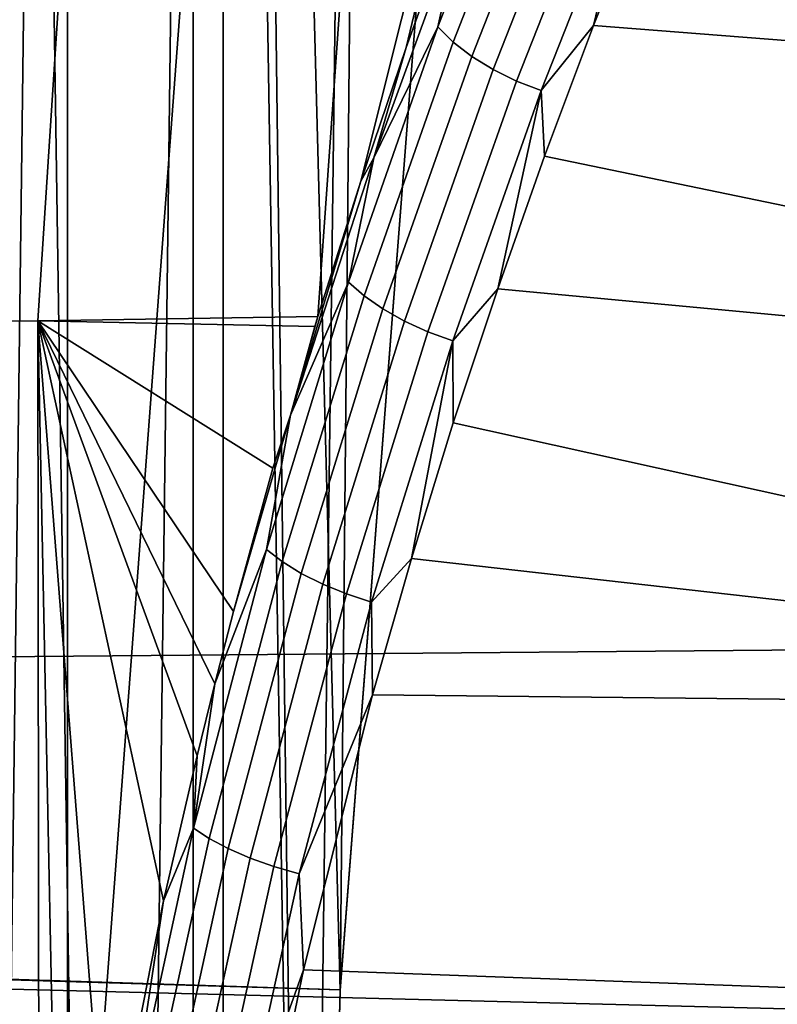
# Model space of a CAD drawing. Header units: metres. Extents: x -248 to 28, y -28 to 28.
# Tile 319 of 507: x -26.13 to -25.383, y 1.316 to 2.287. Entities that reach past the tile are written whole.
import ezdxf

# ---------------------------------------------------------------- set-up
doc = ezdxf.new("R2010")
doc.units = ezdxf.units.M
doc.layers.add('solid_10_061_053_XXX', color=7, linetype='CONTINUOUS')

msp = doc.modelspace()

# ---------------------------------------------------------------- linework, layer by layer
at = {"layer": 'solid_10_061_053_XXX'}
for points in [[(-25.710732, 2.657897, 118), (-25.815266, 7.260381, 118), (-25.958496, 6.783886, 118), (-25.813505, 1.33007, 118)], [(-25.847754, 0, 25), (-25.847794, 0, 25), (-25.928814, 6.37072, 25), (-25.758411, 7.028092, 25)], [(-25.813505, 1.33007, 25), (-25.847754, 0, 25), (-25.758411, 7.028092, 25)], [(-25.710732, 2.657897, 25), (-25.813505, 1.33007, 25), (-25.758411, 7.028092, 25)], [(-25.958496, 6.783886, 118), (-26.152939, 6.076304, 118), (-25.958523, -6.783794, 118)], [(-25.847754, 0, 118), (-25.958496, 6.783886, 118), (-25.958523, -6.783794, 118), (-25.81197, -7.270962, 118)], [(-25.847754, 0, 118), (-25.813505, 1.33007, 118), (-25.958496, 6.783886, 118)], [(-25.928814, 6.37072, 25), (-25.928814, -6.37072, 25), (-26.082338, -5.709965, 25)], [(-26.082338, 5.709965, 25), (-25.928814, 6.37072, 25), (-26.082338, -5.709965, 25)], [(-25.928814, 6.37072, 25), (-25.847794, 0, 25), (-25.847754, 0, 25), (-25.928814, -6.37072, 25)], [(-26.152939, 6.076304, 118), (-26.150158, -6.08701, 118), (-25.958523, -6.783794, 118)], [(-26.082338, 5.709965, 25), (-26.082338, -5.709965, 25), (-26.219, -5.045707, 25)], [(-26.219, 5.045707, 25), (-26.082338, 5.709965, 25), (-26.219, -5.045707, 25)], [(-26.194759, 4.010514, -9.8), (26.364351, 2.677873, -9.8), (26.466129, 1.339522, -9.8), (-26.364359, 2.677795, -9.8)], [(-25.793102, 2.127909, 153.89711), (-25.83563, 1.994516, 153.967377), (-25.741522, 3.323022, 154.0504), (-25.491577, 3.329993, 153.481491)], [(-25.748407, 2.259616, 153.821716), (-25.793102, 2.127909, 153.89711), (-25.491577, 3.329993, 153.481491)], [(-25.699997, 2.39405, 153.738174), (-25.748407, 2.259616, 153.821716), (-25.491577, 3.329993, 153.481491)], [(-25.83563, 1.994516, 153.967377), (-26.111708, 1.990219, 154.51799), (-26.025539, 3.316413, 154.602646), (-25.741522, 3.323022, 154.0504)], [(-26.111708, 1.990219, 154.51799), (-26.421066, 1.98624, 155.050903), (-26.342461, 3.310178, 155.1362), (-26.025539, 3.316413, 154.602646)], [(-24.377569, 2.78773, 165.337921), (-31.793613, 2.681425, 167.204163), (-31.773745, 1.610465, 167.283325), (-24.355747, 1.67449, 165.425003)], [(-27.058289, 2.746949, 118.5), (-25.710758, 2.657669, 118.5), (-25.813482, 1.330576, 118.5), (-27.162636, 1.373994, 118.5)], [(-25.813482, 1.330576, 24.5), (-25.710758, 2.657663, 24.5), (-26.761875, 2.722479, 24.5), (-26.865471, 1.362568, 24.5)], [(-26.364359, 2.677795, -9.8), (26.466129, 1.339522, -9.8), (26.5, 0, -9.8), (-26.466131, 1.339472, -9.8)], [(-26.046215, 1.299913, 135.939667), (-25.949041, 2.596593, 135.939667), (-26.571459, 2.658875, 134.685471), (-26.670963, 1.331092, 134.685471)], [(-25.813505, 1.33007, 25), (-25.710732, 2.657897, 25), (-25.710758, 2.657663, 24.5), (-25.813482, 1.330576, 24.5)], [(-25.813482, 1.330576, 118.5), (-25.710758, 2.657669, 118.5), (-25.710732, 2.657897, 118), (-25.813505, 1.33007, 118)], [(-25.362677, 1.265799, 137.162735), (-25.268053, 2.52845, 137.162735), (-25.949041, 2.596593, 135.939667), (-26.046215, 1.299913, 135.939667)], [(-24.411123, 2.19131, 153.792572), (-25.513582, 2.40779, 153.598114), (-25.46155, 2.531891, 153.506592), (-24.403038, 2.463043, 153.605179)], [(-25.62422, 2.518743, 153.604187), (-25.717426, 2.279979, 153.768097), (-25.692287, 2.392495, 153.722)], [(-25.609177, 2.50258, 153.590225), (-25.702276, 2.265033, 153.75296), (-25.717426, 2.279979, 153.768097), (-25.62422, 2.518743, 153.604187)], [(-25.590933, 2.487373, 153.579361), (-25.683912, 2.250874, 153.740936), (-25.702276, 2.265033, 153.75296), (-25.609177, 2.50258, 153.590225)], [(-25.57004, 2.473583, 153.571915), (-25.662893, 2.237933, 153.732407), (-25.683912, 2.250874, 153.740936), (-25.590933, 2.487373, 153.579361)], [(-25.547132, 2.461628, 153.5681), (-25.639854, 2.2266, 153.727615), (-25.662893, 2.237933, 153.732407), (-25.57004, 2.473583, 153.571915)], [(-25.522905, 2.451872, 153.568054), (-25.615496, 2.217221, 153.726715), (-25.639854, 2.2266, 153.727615), (-25.547132, 2.461628, 153.5681)], [(-25.563831, 2.281214, 153.68428), (-25.615496, 2.217221, 153.726715), (-25.522905, 2.451872, 153.568054)], [(-25.513582, 2.40779, 153.598114), (-25.563831, 2.281214, 153.68428), (-25.522905, 2.451872, 153.568054)], [(-24.411123, 2.19131, 153.792572), (-25.563831, 2.281214, 153.68428), (-25.513582, 2.40779, 153.598114)], [(-25.692287, 2.392495, 153.722), (-25.780415, 2.150811, 153.873932), (-25.748407, 2.259616, 153.821716), (-25.699997, 2.39405, 153.738174)], [(-25.717426, 2.279979, 153.768097), (-25.780415, 2.150811, 153.873932), (-25.692287, 2.392495, 153.722)], [(-25.717426, 2.279979, 153.768097), (-25.805311, 2.028389, 153.916107), (-25.780415, 2.150811, 153.873932)], [(-25.702276, 2.265033, 153.75296), (-25.790035, 2.01482, 153.899841), (-25.805311, 2.028389, 153.916107), (-25.717426, 2.279979, 153.768097)], [(-25.563831, 2.281214, 153.68428), (-25.612177, 2.152421, 153.765076), (-25.615496, 2.217221, 153.726715)], [(-24.418238, 1.905365, 153.95752), (-25.612177, 2.152421, 153.765076), (-25.563831, 2.281214, 153.68428), (-24.411123, 2.19131, 153.792572)], [(-25.683912, 2.250874, 153.740936), (-25.771532, 2.001885, 153.886703), (-25.790035, 2.01482, 153.899841), (-25.702276, 2.265033, 153.75296)], [(-25.780415, 2.150811, 153.873932), (-25.793102, 2.127909, 153.89711), (-25.748407, 2.259616, 153.821716)], [(-25.662893, 2.237933, 153.732407), (-25.75036, 1.989975, 153.877106), (-25.771532, 2.001885, 153.886703), (-25.683912, 2.250874, 153.740936)], [(-25.639854, 2.2266, 153.727615), (-25.727161, 1.979452, 153.871338), (-25.75036, 1.989975, 153.877106), (-25.662893, 2.237933, 153.732407)], [(-25.615496, 2.217221, 153.726715), (-25.702641, 1.970634, 153.869583), (-25.727161, 1.979452, 153.871338), (-25.639854, 2.2266, 153.727615)], [(-25.658331, 2.021745, 153.840454), (-25.702641, 1.970634, 153.869583), (-25.615496, 2.217221, 153.726715)], [(-25.612177, 2.152421, 153.765076), (-25.658331, 2.021745, 153.840454), (-25.615496, 2.217221, 153.726715)], [(-25.780415, 2.150811, 153.873932), (-25.86256, 1.897257, 154.010132), (-25.793102, 2.127909, 153.89711)], [(-25.805311, 2.028389, 153.916107), (-25.86256, 1.897257, 154.010132), (-25.780415, 2.150811, 153.873932)], [(-24.418238, 1.905365, 153.95752), (-25.658331, 2.021745, 153.840454), (-25.612177, 2.152421, 153.765076)], [(-25.86256, 1.897257, 154.010132), (-25.83563, 1.994516, 153.967377), (-25.793102, 2.127909, 153.89711)], [(-25.805311, 2.028389, 153.916107), (-25.886177, 1.764821, 154.047256), (-25.86256, 1.897257, 154.010132)], [(-25.790035, 2.01482, 153.899841), (-25.87077, 1.75279, 154.029938), (-25.886177, 1.764821, 154.047256), (-25.805311, 2.028389, 153.916107)], [(-25.658331, 2.021745, 153.840454), (-25.70208, 1.889488, 153.910431), (-25.702641, 1.970634, 153.869583)], [(-24.424339, 1.607063, 154.098923), (-25.70208, 1.889488, 153.910431), (-25.658331, 2.021745, 153.840454), (-24.418238, 1.905365, 153.95752)], [(-25.771532, 2.001885, 153.886703), (-25.852114, 1.741255, 154.015762), (-25.87077, 1.75279, 154.029938), (-25.790035, 2.01482, 153.899841)], [(-25.75036, 1.989975, 153.877106), (-25.830772, 1.730565, 154.005157), (-25.852114, 1.741255, 154.015762), (-25.771532, 2.001885, 153.886703)], [(-26.109865, 0.658207, 154.390335), (-26.389994, 0.657212, 154.892029), (-26.421066, 1.98624, 155.050903), (-26.111708, 1.990219, 154.51799)], [(-25.838631, 1.984769, 153.972275), (-26.111708, 1.990219, 154.51799), (-25.83563, 1.994516, 153.967377)], [(-25.86256, 1.897257, 154.010132), (-25.880066, 1.844828, 154.039337), (-26.111708, 1.990219, 154.51799), (-25.838631, 1.984769, 153.972275)], [(-26.088243, 0.843837, 154.358688), (-26.109865, 0.658207, 154.390335), (-26.111708, 1.990219, 154.51799)], [(-26.044296, 1.131158, 154.293533), (-26.088243, 0.843837, 154.358688), (-26.111708, 1.990219, 154.51799)], [(-25.98765, 1.41847, 154.207855), (-26.044296, 1.131158, 154.293533), (-26.111708, 1.990219, 154.51799)], [(-25.954708, 1.561429, 154.157074), (-25.98765, 1.41847, 154.207855), (-26.111708, 1.990219, 154.51799)], [(-25.93718, 1.632418, 154.129776), (-25.954708, 1.561429, 154.157074), (-26.111708, 1.990219, 154.51799)], [(-25.918798, 1.703685, 154.100922), (-25.93718, 1.632418, 154.129776), (-26.111708, 1.990219, 154.51799)], [(-25.880066, 1.844828, 154.039337), (-25.918798, 1.703685, 154.100922), (-26.111708, 1.990219, 154.51799)], [(-25.86256, 1.897257, 154.010132), (-25.838631, 1.984769, 153.972275), (-25.83563, 1.994516, 153.967377)], [(-25.727161, 1.979452, 153.871338), (-25.807394, 1.721044, 153.998444), (-25.830772, 1.730565, 154.005157), (-25.75036, 1.989975, 153.877106)], [(-25.702641, 1.970634, 153.869583), (-25.78269, 1.71298, 153.995834), (-25.807394, 1.721044, 153.998444), (-25.727161, 1.979452, 153.871338)], [(-25.743294, 1.75593, 153.975006), (-25.78269, 1.71298, 153.995834), (-25.702641, 1.970634, 153.869583)], [(-25.70208, 1.889488, 153.910431), (-25.743294, 1.75593, 153.975006), (-25.702641, 1.970634, 153.869583)], [(-25.886177, 1.764821, 154.047256), (-25.93718, 1.632418, 154.129776), (-25.918798, 1.703685, 154.100922), (-25.86256, 1.897257, 154.010132)], [(-25.86256, 1.897257, 154.010132), (-25.918798, 1.703685, 154.100922), (-25.880066, 1.844828, 154.039337)], [(-24.424339, 1.607063, 154.098923), (-25.743294, 1.75593, 153.975006), (-25.70208, 1.889488, 153.910431)], [(-25.886177, 1.764821, 154.047256), (-25.958326, 1.490152, 154.160599), (-25.93718, 1.632418, 154.129776)], [(-25.87077, 1.75279, 154.029938), (-25.942783, 1.479819, 154.142319), (-25.958326, 1.490152, 154.160599), (-25.886177, 1.764821, 154.047256)], [(-25.852114, 1.741255, 154.015762), (-25.923971, 1.469861, 154.127197), (-25.942783, 1.479819, 154.142319), (-25.87077, 1.75279, 154.029938)], [(-25.743294, 1.75593, 153.975006), (-25.781715, 1.621402, 154.034225), (-25.78269, 1.71298, 153.995834)], [(-24.424339, 1.607063, 154.098923), (-25.781715, 1.621402, 154.034225), (-25.743294, 1.75593, 153.975006)], [(-25.830772, 1.730565, 154.005157), (-25.902456, 1.460579, 154.115662), (-25.923971, 1.469861, 154.127197), (-25.852114, 1.741255, 154.015762)], [(-25.807394, 1.721044, 153.998444), (-25.878893, 1.452256, 154.108063), (-25.902456, 1.460579, 154.115662), (-25.830772, 1.730565, 154.005157)], [(-25.78269, 1.71298, 153.995834), (-25.853996, 1.445143, 154.104645), (-25.878893, 1.452256, 154.108063), (-25.807394, 1.721044, 153.998444)], [(-25.781715, 1.621402, 154.034225), (-25.853996, 1.445143, 154.104645), (-25.78269, 1.71298, 153.995834)], [(-24.355747, 1.67449, 165.425003), (-31.773745, 1.610465, 167.283325), (-31.763758, 0.537145, 167.322922), (-24.344797, 0.55849, 165.468567)], [(-25.958326, 1.490152, 154.160599), (-25.954708, 1.561429, 154.157074), (-25.93718, 1.632418, 154.129776)], [(-25.781715, 1.621402, 154.034225), (-25.849844, 1.350396, 154.136841), (-25.853996, 1.445143, 154.104645)], [(-24.429384, 1.298339, 154.215897), (-25.849844, 1.350396, 154.136841), (-25.781715, 1.621402, 154.034225), (-24.424339, 1.607063, 154.098923)], [(-25.958326, 1.490152, 154.160599), (-25.98765, 1.41847, 154.207855), (-25.954708, 1.561429, 154.157074)], [(-25.958326, 1.490152, 154.160599), (-26.020103, 1.205385, 154.255157), (-25.98765, 1.41847, 154.207855)], [(-25.942783, 1.479819, 154.142319), (-26.004433, 1.196903, 154.236069), (-26.020103, 1.205385, 154.255157), (-25.958326, 1.490152, 154.160599)], [(-25.923971, 1.469861, 154.127197), (-25.985468, 1.188693, 154.220093), (-26.004433, 1.196903, 154.236069), (-25.942783, 1.479819, 154.142319)], [(-25.902456, 1.460579, 154.115662), (-25.963785, 1.181005, 154.207733), (-25.985468, 1.188693, 154.220093), (-25.923971, 1.469861, 154.127197)], [(-25.878893, 1.452256, 154.108063), (-25.940042, 1.174071, 154.199356), (-25.963785, 1.181005, 154.207733), (-25.902456, 1.460579, 154.115662)], [(-25.853996, 1.445143, 154.104645), (-25.914957, 1.168102, 154.195206), (-25.940042, 1.174071, 154.199356), (-25.878893, 1.452256, 154.108063)], [(-25.849844, 1.350396, 154.136841), (-25.914957, 1.168102, 154.195206), (-25.853996, 1.445143, 154.104645)], [(-26.020103, 1.205385, 154.255157), (-26.044296, 1.131158, 154.293533), (-25.98765, 1.41847, 154.207855)], [(-27.197371, 0, 118.5), (-27.162636, 1.373994, 118.5), (-25.813482, 1.330576, 118.5), (-25.847754, 0, 118.5)], [(-25.847754, 0, 24.5), (-25.813482, 1.330576, 24.5), (-26.865471, 1.362568, 24.5), (-26.9, 0, 24.5)], [(-25.849844, 1.350396, 154.136841), (-25.905775, 1.078083, 154.218994), (-25.914957, 1.168102, 154.195206)], [(-24.433344, 0.981194, 154.307678), (-25.905775, 1.078083, 154.218994), (-25.849844, 1.350396, 154.136841), (-24.429384, 1.298339, 154.215897)], [(-26.690516, 0, 134.714493), (-26.046215, 1.299913, 135.939667), (-26.670963, 1.331092, 134.685471), (-26.704159, 0, 134.685471)], [(26.466131, -1.339472, -9.8), (-26.5, 0, -9.8), (-26.466131, 1.339472, -9.8), (26.5, 0, -9.8)], [(-25.847754, 0, 25), (-25.813505, 1.33007, 25), (-25.813482, 1.330576, 24.5), (-25.847754, 0, 24.5)], [(-25.847754, 0, 118.5), (-25.813482, 1.330576, 118.5), (-25.813505, 1.33007, 118), (-25.847754, 0, 118)]]:
    msp.add_3dface(points, dxfattribs=at)

doc.saveas('drawing.dxf')
